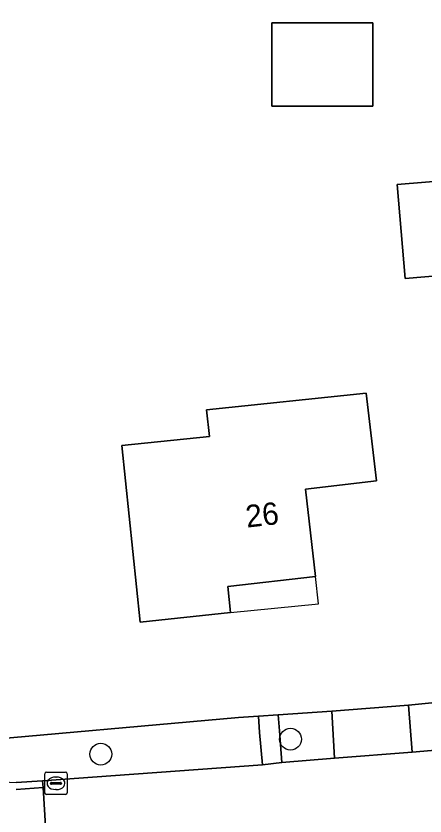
# Model space of a CAD drawing. Extents: x 162661 to 163484, y 380247 to 381230.
# Drawn here: x 163110.19 to 163128.5, y 380776.04 to 380811.86 of the extents above; entities that cross this region are included whole.
import ezdxf

# ---------------------------------------------------------------- set-up
doc = ezdxf.new("R2010")
doc.units = 0
for name, color, linetype in [('IMGEO_Boom', 7, 'Continuous'), ('IMGEO_Erf', 7, 'Continuous'), ('IMGEO_Groenvoorziening', 7, 'Continuous'), ('IMGEO_Kolk', 7, 'Continuous'), ('IMGEO_Pand', 7, 'Continuous'), ('IMGEO_Pand_nummerreeks', 7, 'Continuous'), ('IMGEO_Pand_overbouw', 7, 'Continuous'), ('IMGEO_Rijbaan_lokaal_gesloten', 7, 'Continuous'), ('IMGEO_Rijbaan_lokaal_open', 7, 'Continuous'), ('IMGEO_Voetpad_open', 7, 'Continuous')]:
    doc.layers.add(name, color=color, linetype=linetype)

msp = doc.modelspace()

# ---------------------------------------------------------------- linework, layer by layer
at = {"layer": 'IMGEO_Boom'}
for centre in [(163122.48, 380779.476), (163113.989, 380778.806)]:
    msp.add_circle(centre, 0.489, dxfattribs=at)
at = {"layer": 'IMGEO_Erf'}
msp.add_lwpolyline([(163123.374, 380830.767), (163123.388, 380830.302), (163119.732, 380830.269), (163119.673, 380830.754), (163106.322, 380830.801), (163103.397, 380830.811), (163103.788, 380827.01), (163107.334, 380784.216), (163107.736, 380779.339), (163120.148, 380780.444), (163121.048, 380780.505), (163121.933, 380780.565), (163124.339, 380780.727), (163127.759, 380780.998), (163130.169, 380781.233)], dxfattribs=at)
for points in [[(163126.163, 380807.83), (163121.645, 380807.83), (163121.645, 380811.548), (163126.163, 380811.548)], [(163127.262, 380804.312), (163131.789, 380804.687), (163132, 380802.136), (163129.943, 380801.965), (163130.08, 380800.311), (163127.61, 380800.107)], [(163123.606, 380786.766), (163119.671, 380786.312), (163119.794, 380785.145), (163115.754, 380784.718), (163114.935, 380792.636), (163118.855, 380793.037), (163118.726, 380794.231), (163125.875, 380794.976), (163126.336, 380791.047), (163123.147, 380790.672)]]:
    msp.add_lwpolyline(points, close=True, dxfattribs=at)
at = {"layer": 'IMGEO_Groenvoorziening'}
for points in [[(163121.097, 380779.782), (163121.048, 380780.505), (163120.148, 380780.444), (163107.736, 380779.339), (163107.334, 380784.216), (163103.788, 380827.01), (163103.397, 380830.811), (163106.322, 380830.801), (163106.381, 380832.492), (163105.321, 380832.491)], [(163130.169, 380781.233), (163127.759, 380780.998), (163127.927, 380778.898), (163129.656, 380779.042)], [(163110.199, 380777.539), (163111.385, 380777.62), (163113.611, 380777.772), (163121.228, 380778.336), (163121.097, 380779.782)]]:
    msp.add_lwpolyline(points, dxfattribs=at)
msp.add_lwpolyline([(163124.339, 380780.727), (163121.933, 380780.565), (163121.982, 380779.846), (163122.096, 380778.441), (163124.447, 380778.625)], close=True, dxfattribs=at)
msp.add_arc((163110.338, 380783.718), 6.18, 185.1113, 268.7152, dxfattribs=at)
at = {"layer": 'IMGEO_Kolk'}
for p, q in [((163111.483, 380777.076), (163111.483, 380777.928)), ((163111.558, 380778.002), (163112.41, 380778.002)), ((163112.484, 380777.928), (163112.484, 380777.076)), ((163111.971, 380777.782), (163111.996, 380777.782)), ((163111.742, 380777.496), (163111.742, 380777.508)), ((163112.18, 380777.459), (163111.782, 380777.459)), ((163111.785, 380777.545), (163112.183, 380777.545)), ((163111.994, 380777.222), (163111.969, 380777.222)), ((163112.226, 380777.508), (163112.226, 380777.496)), ((163112.41, 380777.002), (163111.558, 380777.002))]:
    msp.add_line(p, q, dxfattribs=at)
for points in [[(163111.483, 380777.076), (163111.483, 380777.928)], [(163111.558, 380778.002), (163112.41, 380778.002)], [(163112.484, 380777.928), (163112.484, 380777.076)], [(163112.41, 380777.002), (163111.558, 380777.002)]]:
    msp.add_lwpolyline(points, dxfattribs=at)
for centre, radius, start, end in [((163111.56, 380777.926), 0.0765, 91.552, 178.448), ((163111.56, 380777.926), 0.0765, 91.552, 178.448), ((163112.408, 380777.926), 0.0765, 1.552, 88.448), ((163112.408, 380777.926), 0.0765, 1.552, 88.448), ((163111.782, 380777.505), 0.0403, 85.8775, 175.7526), ((163111.779, 380777.495), 0.0366, 178.938, 274.7102), ((163112.183, 380777.502), 0.043, 264.8664, 352.4533), ((163112.187, 380777.507), 0.0386, 1.7309, 96.639), ((163111.56, 380777.078), 0.0765, 181.552, 268.448), ((163111.56, 380777.078), 0.0765, 181.552, 268.448), ((163112.408, 380777.078), 0.0765, 271.552, 358.448), ((163112.408, 380777.078), 0.0765, 271.552, 358.448)]:
    msp.add_arc(centre, radius, start, end, dxfattribs=at)
for centre, major_axis, ratio, start_param, end_param in [((163111.97, 380777.502), (-0.387, 0.002), 0.722429, 4.712389, 7.853982), ((163111.995, 380777.502), (-0.39, 0.002), 0.717154, 1.570796, 4.712389)]:
    msp.add_ellipse(centre, major_axis=major_axis, ratio=ratio, start_param=start_param, end_param=end_param, dxfattribs=at)
at = {"layer": 'IMGEO_Pand'}
for points in [[(163121.645, 380807.83), (163126.163, 380807.83), (163126.163, 380811.548), (163121.645, 380811.548)], [(163127.262, 380804.312), (163127.61, 380800.107), (163130.08, 380800.311), (163129.943, 380801.965), (163132, 380802.136), (163131.789, 380804.687)], [(163119.794, 380785.145), (163119.671, 380786.312), (163123.606, 380786.766), (163123.147, 380790.672), (163126.336, 380791.047), (163125.875, 380794.976), (163118.726, 380794.231), (163118.855, 380793.037), (163114.935, 380792.636), (163115.754, 380784.718)]]:
    msp.add_lwpolyline(points, close=True, dxfattribs=at)
at = {"layer": 'IMGEO_Pand_overbouw'}
msp.add_lwpolyline([(163119.794, 380785.145), (163123.739, 380785.543), (163123.606, 380786.766), (163119.671, 380786.312)], close=True, dxfattribs=at)
at = {"layer": 'IMGEO_Rijbaan_lokaal_gesloten'}
for points in [[(163137.197, 380779.687), (163131.316, 380779.18), (163129.656, 380779.042), (163127.927, 380778.898), (163124.447, 380778.625), (163122.096, 380778.441), (163121.228, 380778.336), (163113.611, 380777.772), (163111.385, 380777.62), (163111.403, 380777.32), (163111.711, 380772.35), (163111.73, 380772.04), (163125.124, 380773.071), (163128.826, 380773.368), (163131.875, 380773.629), (163137.859, 380774.152), (163147.426, 380774.997), (163148.627, 380775.118), (163153.044, 380775.534), (163161.816, 380776.396), (163162.732, 380776.494)], [(163110.481, 380772.261), (163111.711, 380772.35), (163111.403, 380777.32), (163110.194, 380777.232)]]:
    msp.add_lwpolyline(points, dxfattribs=at)
at = {"layer": 'IMGEO_Rijbaan_lokaal_open'}
msp.add_lwpolyline([(163127.759, 380780.998), (163124.339, 380780.727), (163124.447, 380778.625), (163127.927, 380778.898)], close=True, dxfattribs=at)
msp.add_lwpolyline([(163110.194, 380777.232), (163111.403, 380777.32), (163111.385, 380777.62), (163110.199, 380777.539)], dxfattribs=at)
msp.add_arc((163110.338, 380783.718), 6.18, 185.1113, 268.7152, dxfattribs=at)
at = {"layer": 'IMGEO_Voetpad_open'}
msp.add_lwpolyline([(163121.982, 380779.846), (163121.933, 380780.565), (163121.048, 380780.505), (163121.097, 380779.782), (163121.228, 380778.336), (163122.096, 380778.441)], close=True, dxfattribs=at)

# ---------------------------------------------------------------- texts
at = {"layer": 'IMGEO_Pand_nummerreeks'}
msp.add_text('26', height=1, rotation=6.5814, dxfattribs=at).set_placement((163120.528, 380788.948))

doc.saveas('drawing.dxf')
